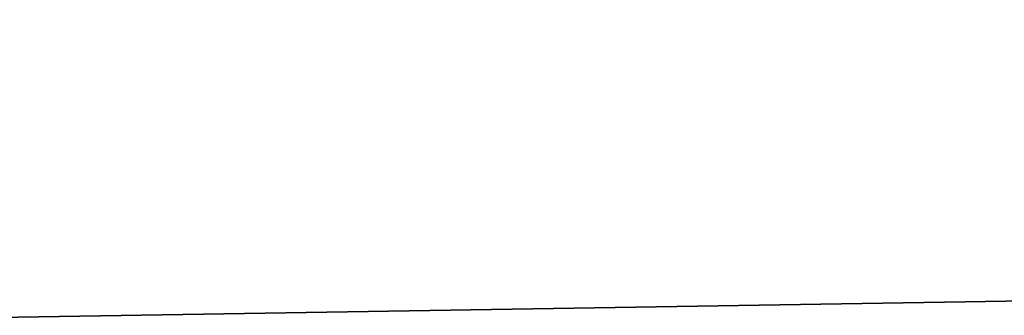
# Model space of a CAD drawing. Header units: millimetres. Extents: x -522 to 188, y -54 to 63.
# Tile 504 of 656: x -3.939287 to -3.936094, y -36.799042 to -36.798085. Entities that reach past the tile are written whole.
import ezdxf

# ---------------------------------------------------------------- set-up
doc = ezdxf.new("R2010")
doc.units = ezdxf.units.MM
doc.header["$LTSCALE"] = 65.185185
for name, color, linetype in [('1', 7, 'CONTINUOUS'), ('2', 7, 'CONTINUOUS'), ('8', 7, 'CONTINUOUS'), ('9', 7, 'CONTINUOUS')]:
    doc.layers.add(name, color=color, linetype=linetype)

msp = doc.modelspace()

# ---------------------------------------------------------------- linework, layer by layer
at = {"layer": '1', "color": 7, "linetype": 'CONTINUOUS'}
for points in [[(-4.178775, -36.8, -12.3100676), (-3.3646476, 23, -12.5570357), (-3.3647088, -36.8, -12.5570172), (-4.178775, -36.8, -12.3100676)], [(-4.178713, 23, -12.3100917), (-3.3646476, 23, -12.5570357), (-4.178775, -36.8, -12.3100676), (-4.178713, 23, -12.3100917)]]:
    msp.add_3dface(points, dxfattribs=at)
at = {"layer": '2', "color": 7, "linetype": 'CONTINUOUS'}
for points in [[(-3.3647088, -36.8, 12.5570172), (-4.178713, 23, 12.3100917), (-4.178775, -36.8, 12.3100676), (-3.3647088, -36.8, 12.5570172)], [(-3.3646476, 23, 12.5570357), (-4.178713, 23, 12.3100917), (-3.3647088, -36.8, 12.5570172), (-3.3646476, 23, 12.5570357)]]:
    msp.add_3dface(points, dxfattribs=at)
at = {"layer": '8', "color": 3, "linetype": 'CONTINUOUS'}
for points in [[(-3.5424354, -36.7927089, -10.4356782), (-3.998883, -36.8, -10.1399671), (-4.2173768, -36.7927089, -10.1816483), (-3.5424354, -36.7927089, -10.4356782)], [(-3.6503799, -36.8, -10.2705676), (-3.998883, -36.8, -10.1399671), (-3.5424354, -36.7927089, -10.4356782), (-3.6503799, -36.8, -10.2705676)]]:
    msp.add_3dface(points, dxfattribs=at)
at = {"layer": '9', "color": 3, "linetype": 'CONTINUOUS'}
for points in [[(-3.9988822, -36.8, 10.1399675), (-3.650379, -36.8, 10.2705679), (-4.2173768, -36.7927089, 10.1816483), (-3.9988822, -36.8, 10.1399675)], [(-4.2173768, -36.7927089, 10.1816483), (-3.650379, -36.8, 10.2705679), (-3.5424354, -36.7927089, 10.4356782), (-4.2173768, -36.7927089, 10.1816483)]]:
    msp.add_3dface(points, dxfattribs=at)

doc.saveas('drawing.dxf')
